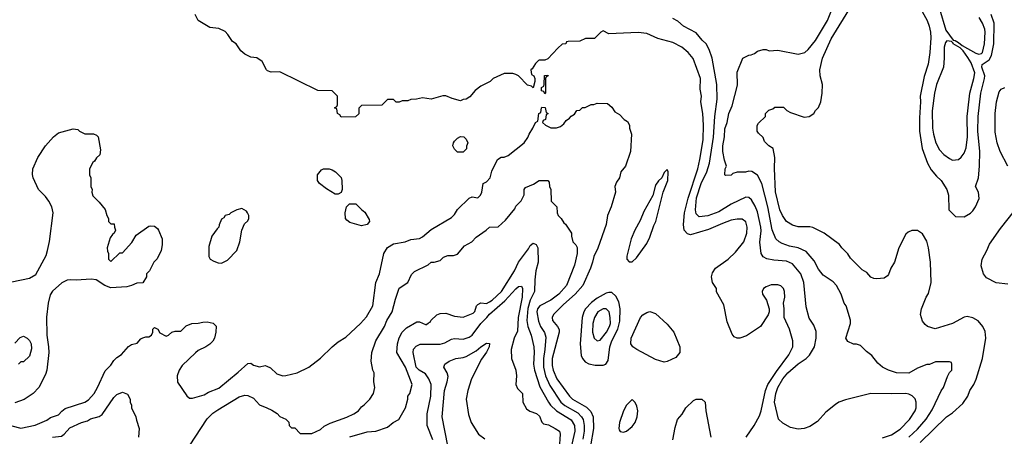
# Model space of a CAD drawing. Header units: inches. Extents: x 1793402 to 1900366, y 320852 to 470679.
# Tile 564 of 604: x 1868303 to 1875066, y 432175 to 435035. Entities that reach past the tile are written whole.
import ezdxf

# ---------------------------------------------------------------- set-up
doc = ezdxf.new("R2010")
doc.units = ezdxf.units.IN
doc.header["$MEASUREMENT"] = 0
doc.layers.add('B8463', color=7, linetype='Continuous')
doc.layers.add('B8473', color=7, linetype='Continuous')

msp = doc.modelspace()

# ---------------------------------------------------------------- linework, layer by layer
at = {"layer": 'B8463', "color": 4}
for points, elevation in [([(1870000, 434688.4), (1869998, 434690), (1869968.4, 434748.4), (1869932.9, 434772.9), (1869890, 434778), (1869850, 434798), (1869822, 434822), (1869790, 434868), (1869765.6, 434885.6), (1869733.6, 434933.6), (1869713.6, 434953.6), (1869670, 434975.3), (1869610, 434982), (1869530, 435028.7), (1869509.3, 435069.3)], 376), ([(1868250, 433234.8), (1868370, 433260.7), (1868414, 433286), (1868483.9, 433416.1), (1868494.5, 433450), (1868507.7, 433512.3), (1868532, 433710), (1868523.7, 433750), (1868502.7, 433790), (1868481.2, 433821.2), (1868432.3, 433870), (1868396.2, 433950), (1868391.6, 433971.6), (1868393.6, 434010), (1868427, 434090), (1868480.9, 434170), (1868534.5, 434230), (1868570, 434257.1), (1868670, 434286), (1868702, 434282), (1868714, 434270), (1868750, 434252), (1868810, 434252), (1868830, 434242), (1868842, 434230), (1868858, 434142), (1868852.7, 434107.3), (1868830, 434086), (1868816.9, 434063.1), (1868804.7, 434055.3), (1868782, 434010), (1868782, 433970), (1868791.3, 433950), (1868792, 433890), (1868802, 433870), (1868798, 433850), (1868806.4, 433826.4), (1868850, 433782), (1868890.9, 433730.9), (1868902, 433690), (1868914, 433670), (1868914, 433650), (1868930, 433634), (1868952.7, 433632.7), (1868954, 433610), (1868962, 433590), (1868952, 433570), (1868939.6, 433560.4), (1868923.5, 433536.5), (1868904.7, 433470), (1868905.4, 433445.4), (1868914, 433430), (1868914, 433390), (1868930, 433374), (1868990, 433434), (1869010, 433434), (1869073.6, 433506.4), (1869103.1, 433556.9), (1869190, 433618), (1869200.2, 433619.8), (1869230, 433618), (1869250, 433602), (1869256, 433590), (1869281, 433530), (1869280.7, 433490), (1869274, 433450), (1869247.1, 433392.9), (1869224.7, 433370), (1869194, 433310), (1869174, 433290), (1869174, 433270), (1869150, 433228.7), (1869107.3, 433227.3), (1869070.7, 433209.3), (1869039.8, 433200.2), (1868930, 433194), (1868888, 433210), (1868829, 433249), (1868793.2, 433253.2), (1868690, 433247), (1868650, 433249.4), (1868630, 433246.6), (1868592.3, 433227.7), (1868528.1, 433171.9), (1868512.8, 433147.2), (1868498, 433090), (1868486.2, 432993.8), (1868488.5, 432870), (1868501.3, 432790), (1868503.1, 432750), (1868490.5, 432630), (1868481.1, 432598.9), (1868434.8, 432510), (1868396, 432470), (1868333.2, 432426.8), (1868270, 432404)], 376), ([(1868250, 432246.8), (1868310, 432231), (1868410, 432250.8), (1868490, 432286.8), (1868515.5, 432304.5), (1868570, 432322.8), (1868591.9, 432348.1), (1868614.8, 432365.2), (1868749.5, 432410.5), (1868775.3, 432424.7), (1868815.1, 432470), (1868838, 432510), (1868890, 432624.7), (1868930, 432664.7), (1868950, 432696), (1868970, 432716), (1869002.5, 432737.5), (1869050, 432791), (1869070, 432804.7), (1869110, 432814), (1869135.3, 432844.7), (1869148.4, 432851.6), (1869170, 432858), (1869190, 432858), (1869208, 432870), (1869218, 432890), (1869218, 432910), (1869230, 432922), (1869252, 432910), (1869265.4, 432885.4), (1869310, 432862), (1869326, 432870), (1869348.9, 432891.1), (1869370, 432898), (1869410, 432898), (1869446.3, 432933.7), (1869486, 432950), (1869529, 432951), (1869560.2, 432959.8), (1869590, 432961), (1869631.6, 432951.6), (1869651.6, 432931.6), (1869650.9, 432889.1), (1869641, 432850), (1869630, 432828.7), (1869610, 432808.7), (1869582, 432790), (1869530, 432764), (1869510, 432749), (1869419.8, 432660.2), (1869398, 432630), (1869384.7, 432590), (1869387.1, 432547.1), (1869450, 432452), (1869470, 432438), (1869490, 432438), (1869570, 432461), (1869600.9, 432479.1), (1869670, 432506.8), (1869804.1, 432615.9), (1869870, 432676), (1869890, 432678), (1869910, 432664.7), (1869950, 432651.3), (1869990, 432662), (1870000, 432657.3)], 376), ([(1868270, 432814), (1868307.3, 432852.7), (1868330, 432862), (1868354, 432850), (1868370, 432834), (1868382, 432810), (1868383.6, 432776.4), (1868370, 432726), (1868330, 432686), (1868310, 432686), (1868294, 432670)], 372), ([(1868529.5, 432170.5), (1868590, 432176), (1868609.4, 432190.6), (1868646.8, 432233.2), (1868728, 432270), (1868770, 432281), (1868790, 432294.8), (1868849.1, 432310.9), (1868870, 432324.7), (1868950, 432442), (1868970, 432462), (1869010, 432478), (1869043.6, 432463.6), (1869062, 432430), (1869062, 432410), (1869072, 432390), (1869072, 432370), (1869102, 432310), (1869105.4, 432285.4), (1869124.7, 432230), (1869118.8, 432170)], 372), ([(1869469.4, 432110), (1869590, 432296), (1869630, 432334), (1869663.3, 432356.7), (1869810, 432446), (1869850, 432458.8), (1869870, 432456), (1869910, 432438), (1869951.1, 432391.1), (1870000, 432370.4)], 372)]:
    msp.add_lwpolyline(points, dxfattribs=dict(at, elevation=elevation))
at = {"layer": 'B8463', "color": 4, "elevation": 384}
msp.add_lwpolyline([(1869830, 433738), (1869794, 433730), (1869754, 433710), (1869742, 433698), (1869714, 433690), (1869704.7, 433675.3), (1869690, 433666), (1869672.7, 433627.3), (1869672, 433610), (1869659.6, 433600.4), (1869622, 433550), (1869602, 433478), (1869602, 433410), (1869611.6, 433391.6), (1869636.9, 433376.9), (1869665.4, 433365.4), (1869690, 433364.7), (1869730, 433384.7), (1869795.3, 433450), (1869815.3, 433510), (1869828.7, 433591.3), (1869847.3, 433632.7), (1869870, 433654), (1869878, 433670), (1869878, 433690), (1869868, 433710), (1869860.4, 433720.4)], close=True, dxfattribs=at)
at = {"layer": 'B8473', "color": 4}
for points, elevation in [([(1874455.9, 435175.9), (1874534.9, 435030), (1874550.4, 434990), (1874558, 434950), (1874561.6, 434910), (1874554.9, 434810), (1874542, 434730), (1874514.2, 434645.8), (1874488.2, 434510), (1874490.4, 434470), (1874482, 434362), (1874482.4, 434270), (1874500.5, 434150), (1874539.1, 434050), (1874564.1, 434004.1), (1874599.9, 433959.9), (1874631, 433930), (1874671.3, 433870), (1874682, 433830), (1874684.7, 433730), (1874730, 433684.7), (1874790, 433682), (1874833.2, 433706.8), (1874850, 433722), (1874868.7, 433750), (1874892.9, 433807.1), (1874888, 433850), (1874868, 433890), (1874888.7, 433950), (1874895.1, 434030), (1874896.9, 434130), (1874883.5, 434270), (1874886.6, 434370), (1874904.7, 434530), (1874929.7, 434630), (1874931, 434650), (1874911.8, 434710), (1874912.5, 434727.5), (1874961.3, 434758.7), (1874976.9, 434790), (1874992.6, 434870), (1874995.6, 435010), (1874976.2, 435070)], 364), ([(1874410, 432170.5), (1874470, 432224.9), (1874528.1, 432291.9), (1874570, 432356), (1874632.5, 432487.5), (1874649, 432510), (1874674.6, 432585.4), (1874690, 432614), (1874706, 432630), (1874706, 432670), (1874702, 432682), (1874690, 432686), (1874592.7, 432687.3), (1874551.6, 432668.4), (1874532.7, 432667.3), (1874470, 432642), (1874410, 432609), (1874326, 432610), (1874270, 432628.7), (1874228, 432650), (1874198, 432678), (1874155.3, 432730), (1874118, 432758), (1874078, 432798), (1874050, 432808), (1874030, 432808), (1873990, 432826), (1873978, 432850), (1874008.7, 432950), (1874008.4, 432971.6), (1873979, 433070), (1873965.2, 433090), (1873944, 433150), (1873914, 433210), (1873890, 433235.3), (1873822, 433282), (1873790, 433322), (1873758.9, 433378.9), (1873704.1, 433444.1), (1873650, 433469.3), (1873590, 433480.9), (1873538.9, 433498.9), (1873519, 433510), (1873497.2, 433530), (1873471.5, 433591.5), (1873440.5, 433750), (1873399.5, 433910), (1873370, 433968.7), (1873332.5, 433992.5), (1873310, 433994), (1873289.1, 433989.1), (1873230, 433988.7), (1873201, 433979), (1873190, 433968), (1873150, 433966), (1873146, 433970), (1873148, 434010), (1873158, 434030), (1873144, 434070), (1873133.2, 434130), (1873132.7, 434170), (1873143.7, 434230), (1873146.8, 434286.8), (1873162.7, 434330), (1873172.7, 434390), (1873197.5, 434442.5), (1873233.6, 434586.4), (1873230, 434674), (1873268.7, 434770), (1873310, 434792), (1873327.3, 434792.7), (1873350, 434802), (1873370, 434818), (1873410, 434831.3), (1873431.1, 434831.1), (1873450, 434822), (1873510, 434824.7), (1873650, 434798.8), (1873695.3, 434810), (1873719, 434830), (1873770, 434891), (1873852, 435030), (1873883.7, 435110)], 368), ([(1874488.1, 432131.9), (1874669, 432310), (1874710, 432336), (1874780.2, 432399.8), (1874814, 432450), (1874829.5, 432490.5), (1874855.3, 432530), (1874872.5, 432567.5), (1874916, 432710), (1874939.3, 432850), (1874934.8, 432894.8), (1874919, 432930), (1874886.8, 432966.8), (1874850, 432989.2), (1874810, 432997.2), (1874790, 432993.2), (1874710, 432948.7), (1874590, 432914), (1874538, 432930), (1874522, 432942), (1874504.7, 432964.7), (1874489.1, 433010.9), (1874498, 433050), (1874529, 433130), (1874544.7, 433155.3), (1874562.7, 433230), (1874559.5, 433370), (1874546, 433470), (1874534.5, 433514.5), (1874504.7, 433564.7), (1874470, 433588.7), (1874430, 433589), (1874404.5, 433575.5), (1874390, 433562), (1874340.7, 433470), (1874310.6, 433369.4), (1874286, 433330), (1874270, 433286), (1874263.6, 433276.4), (1874239.6, 433260.4), (1874190, 433255.3), (1874170, 433258), (1874150, 433268), (1874120.4, 433300.4), (1874090, 433318), (1874010, 433398), (1873990, 433428), (1873949.3, 433469.3), (1873932.9, 433492.9), (1873828, 433570), (1873750, 433609), (1873730, 433614), (1873650, 433614), (1873610, 433624), (1873570, 433649), (1873541.2, 433690), (1873523.7, 433730), (1873493.8, 433853.8), (1873486.3, 434013.7), (1873488.9, 434088.9), (1873478, 434150), (1873449.1, 434169.1), (1873418, 434198), (1873410, 434226), (1873376.4, 434256.4), (1873368, 434270), (1873368.4, 434308.4), (1873376.4, 434323.6), (1873426, 434370), (1873426, 434390), (1873447.3, 434412.7), (1873476.4, 434423.6), (1873490, 434434), (1873550, 434434), (1873571.6, 434411.6), (1873596.9, 434396.9), (1873690, 434364.7), (1873726, 434370), (1873758, 434390), (1873770, 434412), (1873790, 434432), (1873805.2, 434470), (1873814, 434530), (1873817.2, 434590), (1873801.2, 434650), (1873799.3, 434690), (1873818, 434770), (1873876.1, 434903.9), (1874017.2, 435130)], 364), ([(1874620.7, 435110), (1874663.8, 434963.8), (1874713.7, 434893.7), (1874729.1, 434890.9), (1874750, 434879.3), (1874776.7, 434856.7), (1874870, 434804.6), (1874890, 434798.7), (1874910, 434803.8), (1874916.2, 434810), (1874929.5, 434869.5), (1874933, 434950), (1874931.3, 434970), (1874915.6, 435010), (1874892, 435050)], 368), ([(1874230, 432165.5), (1874290, 432185.5), (1874350, 432224.9), (1874415.1, 432290), (1874452.3, 432350), (1874459.3, 432370), (1874461.2, 432410), (1874452.5, 432432.5), (1874432.5, 432452.5), (1874410, 432465.2), (1874389.3, 432469.3), (1874290, 432466), (1874150, 432469.2), (1873974.4, 432425.6), (1873930, 432409), (1873905.5, 432394.5), (1873839.9, 432340.1), (1873782.5, 432277.5), (1873730, 432242), (1873690.9, 432229.1), (1873650, 432225.2), (1873596.5, 432236.5), (1873544.7, 432264.7), (1873514, 432294), (1873487.3, 432410), (1873495.6, 432470), (1873509.6, 432510), (1873545.1, 432570), (1873579.5, 432610), (1873650, 432673), (1873704, 432710), (1873726.8, 432733.2), (1873761.2, 432790), (1873774, 432850), (1873773.6, 432893.6), (1873758, 432938), (1873725.6, 432985.6), (1873704.1, 433064.1), (1873689.4, 433230), (1873669.2, 433290), (1873610, 433359.3), (1873570, 433378), (1873483.2, 433383.2), (1873433.6, 433393.6), (1873410, 433408), (1873395.3, 433430), (1873387.3, 433507.3), (1873394.9, 433585.1), (1873393.3, 433610), (1873370, 433715.3), (1873354.9, 433754.9), (1873330, 433799), (1873310, 433814), (1873290, 433817.2), (1873190.4, 433769.6), (1873104.4, 433715.6), (1873029.4, 433689.4), (1872970, 433682.7), (1872950, 433702), (1872943.6, 433730), (1872951.8, 433811.8), (1872983.5, 433910), (1873022.4, 433990), (1873041.6, 434050), (1873067.6, 434227.6), (1873076.9, 434370), (1873094, 434490), (1873092.3, 434590), (1873059.3, 434770), (1873039, 434830), (1873019, 434870), (1872990, 434895.3), (1872950, 434944), (1872862, 434990), (1872823.7, 435023.7), (1872790, 435044)], 372), ([(1873292.3, 432170), (1873346.6, 432250), (1873383.9, 432316.1), (1873396.2, 432350), (1873426.3, 432490), (1873442.4, 432530), (1873500.1, 432619.9), (1873585.8, 432734.2), (1873612.3, 432790), (1873613.2, 432830), (1873589.2, 432910), (1873554, 432990), (1873554, 433050), (1873548.7, 433090), (1873558, 433130), (1873555.3, 433170), (1873548, 433190), (1873530, 433208), (1873510, 433215.3), (1873465.4, 433214.6), (1873430, 433202), (1873412, 433190), (1873402, 433170), (1873404.7, 433150), (1873432, 433110), (1873451.1, 433051.1), (1873451.3, 433030), (1873444.7, 433010), (1873390, 432929), (1873295.9, 432864.1), (1873250, 432849.2), (1873230, 432849.2), (1873210, 432859), (1873195.5, 432875.5), (1873161.5, 432961.5), (1873138.6, 433078.6), (1873090, 433166), (1873088, 433190), (1873062, 433230), (1873055.3, 433270), (1873062, 433298), (1873082, 433330), (1873170, 433391), (1873220.2, 433439.8), (1873276, 433510), (1873298, 433570), (1873299.3, 433610), (1873290, 433648), (1873264.7, 433664.7), (1873230, 433665.2), (1873190, 433658), (1873130, 433637), (1873033.6, 433593.6), (1872910, 433557.2), (1872890, 433564), (1872866, 433590), (1872862, 433630), (1872869.6, 433710), (1872894.3, 433810), (1872959.7, 434010), (1872975.3, 434075.3), (1872998, 434210), (1872998.7, 434310), (1872994.5, 434390), (1872981.2, 434470), (1872985.2, 434510), (1872977.5, 434557.5), (1872979.3, 434630), (1872929.5, 434769.5), (1872894, 434810), (1872850, 434845.2), (1872790, 434879.3), (1872686.8, 434906.8), (1872610, 434939.3), (1872550, 434946), (1872350, 434938), (1872310, 434958), (1872294, 434950), (1872250, 434906), (1872190, 434906), (1872150, 434888), (1872070, 434886), (1872058, 434882), (1872054, 434870), (1872030, 434866), (1871999.6, 434840.4), (1871930, 434766), (1871910, 434758), (1871870, 434758), (1871865.4, 434754.6), (1871846.4, 434733.6), (1871823.6, 434696.4), (1871814, 434690), (1871818, 434658), (1871834, 434650), (1871842, 434630), (1871842, 434610), (1871830, 434566), (1871818, 434578), (1871790, 434586), (1871728.4, 434648.4), (1871710, 434658), (1871690, 434666), (1871630, 434666), (1871554, 434630), (1871534, 434610), (1871470, 434578), (1871430.9, 434549.1), (1871394.4, 434505.6), (1871370, 434488.7), (1871350, 434488), (1871330, 434478), (1871273.6, 434493.6), (1871230, 434513.2), (1871210, 434513.2), (1871130, 434489), (1871070, 434498), (1871028.4, 434488.4), (1870990, 434488), (1870970, 434478), (1870930, 434478), (1870910, 434468), (1870888.4, 434468.4), (1870870, 434486), (1870830, 434486), (1870790, 434448), (1870650, 434446), (1870632.7, 434427.3), (1870631.6, 434388.4), (1870610, 434368), (1870510, 434366), (1870502, 434382), (1870486, 434390), (1870482, 434422), (1870466, 434430), (1870482, 434438), (1870486, 434450), (1870486, 434510), (1870450, 434546), (1870350, 434548), (1870090, 434678), (1870030, 434675.3), (1870004.7, 434684.7), (1870000, 434688.4)], 376), ([(1875090, 434029.2), (1875036.9, 434130), (1875017.4, 434190), (1875003.3, 434263.3), (1875003.5, 434390), (1875011.3, 434470), (1875030, 434540.7), (1875042.9, 434557.1), (1875069.6, 434570.4)], 356), ([(1870000, 432657.3), (1870025.4, 432645.4), (1870070, 432604.7), (1870110, 432591.3), (1870131.6, 432591.6), (1870210, 432611), (1870290, 432651), (1870369.4, 432710.6), (1870449.5, 432790.5), (1870490, 432822.8), (1870543.2, 432856.8), (1870644, 432950), (1870684.8, 432995.2), (1870729.3, 433070), (1870749.4, 433230), (1870775.1, 433290), (1870805.2, 433430), (1870829.3, 433470.7), (1870870, 433496), (1870950, 433510.8), (1870990, 433526.8), (1871050, 433534), (1871070, 433544), (1871130, 433594.8), (1871270, 433676), (1871290, 433698), (1871310, 433731.3), (1871389.1, 433810.9), (1871410, 433818), (1871450, 433812), (1871468, 433830), (1871478, 433850), (1871486, 433910), (1871510, 433922), (1871535.3, 433950), (1871545.6, 433994.4), (1871585.6, 434074.4), (1871609.3, 434090.7), (1871630, 434091.3), (1871658, 434102), (1871768.7, 434190), (1871793.6, 434226.4), (1871802, 434250), (1871828, 434290), (1871846, 434330), (1871862, 434338), (1871868, 434390), (1871882, 434398), (1871886, 434430), (1871890, 434434), (1871912.7, 434432.7), (1871918, 434398), (1871932, 434390), (1871918, 434382), (1871914, 434350), (1871898, 434342), (1871894, 434330), (1871914, 434310), (1871950, 434292), (1871990, 434292), (1872018, 434302), (1872040.4, 434319.6), (1872056.4, 434343.6), (1872080.4, 434359.6), (1872090, 434372), (1872114.6, 434385.4), (1872128.9, 434411.1), (1872150, 434414), (1872168.4, 434431.6), (1872187.3, 434432.7), (1872228.4, 434451.6), (1872247.3, 434452.7), (1872270, 434462), (1872339.6, 434459.6), (1872370, 434434), (1872390, 434402), (1872423.6, 434383.6), (1872454, 434350), (1872476.9, 434336.9), (1872491.6, 434311.6), (1872492, 434290), (1872504.7, 434250), (1872498, 434130), (1872464.7, 434030), (1872432, 433990), (1872422, 433950), (1872401, 433919), (1872391.3, 433890), (1872396, 433850), (1872366, 433750), (1872341, 433690), (1872330.7, 433630), (1872274.2, 433465.8), (1872245.5, 433410), (1872238, 433370), (1872223.8, 433330), (1872170.4, 433210), (1872119.3, 433150), (1872039, 433081), (1871968.6, 433011.4), (1871960.7, 432990), (1871962.8, 432970), (1871997.3, 432930), (1872007.7, 432907.7), (1872008, 432890), (1871959.5, 432710), (1871960.3, 432660.3), (1871966.7, 432630), (1871993, 432570), (1872079.1, 432450), (1872100.7, 432430), (1872195.8, 432375.8), (1872226, 432346), (1872241.3, 432310), (1872244.6, 432230), (1872223.7, 432110)], 376), ([(1870000, 432370.4), (1870035.3, 432355.3), (1870071.1, 432331.1), (1870090, 432312), (1870130, 432294), (1870152.7, 432272.7), (1870154, 432250), (1870170, 432234), (1870192.7, 432232.7), (1870230, 432194), (1870310, 432194), (1870370, 432222), (1870394.6, 432245.4), (1870434.6, 432265.4), (1870550, 432306.8), (1870598, 432330), (1870629.1, 432350.9), (1870650, 432378), (1870669.1, 432390.9), (1870709.1, 432430.9), (1870734, 432470), (1870742, 432510), (1870735.3, 432550), (1870738, 432610), (1870728.9, 432628.9), (1870718, 432690), (1870722, 432750), (1870749, 432830), (1870809.2, 432930), (1870825.2, 432970), (1870861.2, 433030), (1870883.2, 433116.8), (1870910, 433192), (1870968, 433230), (1870994.6, 433285.4), (1871014, 433306), (1871108.9, 433351.1), (1871129.2, 433370.8), (1871150, 433371.3), (1871190, 433382), (1871214.6, 433405.4), (1871244.7, 433415.3), (1871283.1, 433416.9), (1871310, 433424.7), (1871358, 433482), (1871408, 433510), (1871438, 433542), (1871508, 433590), (1871529.1, 433610.9), (1871590, 433612), (1871640.4, 433659.6), (1871703.1, 433736.9), (1871710, 433754), (1871748.4, 433791.6), (1871767.3, 433832.7), (1871768.7, 433870), (1871776.4, 433883.6), (1871833.2, 433906.8), (1871870, 433932), (1871931.6, 433931.6), (1871939.6, 433919.6), (1871942, 433890), (1871951.6, 433868.4), (1871954, 433790), (1871992, 433750), (1871994, 433710), (1872002, 433690), (1872022, 433670), (1872039.6, 433639.6), (1872051.1, 433631.1), (1872092, 433570), (1872092, 433550), (1872102, 433510), (1872122, 433490), (1872130.9, 433470.9), (1872130.9, 433430.9), (1872114, 433350), (1872058.8, 433210), (1872006.8, 433150), (1871950, 433109.3), (1871876, 433070), (1871860.5, 433050), (1871855.5, 433030), (1871865.5, 432965.5), (1871879.3, 432930), (1871906.7, 432886.7), (1871915.8, 432855.8), (1871910.3, 432770.3), (1871900.9, 432710), (1871901.7, 432650), (1871915.3, 432590), (1871943.4, 432523.4), (1872020.4, 432410), (1872046.8, 432386.8), (1872135.8, 432335.8), (1872161.6, 432310), (1872172.4, 432290), (1872180.3, 432250), (1872179.5, 432210), (1872170, 432155.3)], 372), ([(1875090, 433219), (1875010, 433228), (1874943.1, 433263.1), (1874922, 433290), (1874905.6, 433345.6), (1874912.7, 433390), (1874946, 433450), (1874964.9, 433495.1), (1875039.3, 433600.7), (1875136.6, 433723.4)], 356), ([(1870570, 432170.7), (1870690, 432206), (1870750, 432211.3), (1870830, 432238), (1870869.1, 432270.9), (1870908, 432290), (1870954, 432370), (1870968.7, 432430), (1870968.7, 432450), (1870982, 432470), (1870999, 432530), (1870952, 432650), (1870892.7, 432750), (1870898, 432810), (1870909.6, 432850.4), (1870930, 432891), (1870960.1, 432919.9), (1871030, 432962), (1871050, 432962), (1871090, 432942), (1871098, 432942), (1871110, 432954), (1871122, 432958), (1871126, 432970), (1871168, 433010), (1871190, 433018), (1871230, 433021), (1871290, 433001), (1871350, 432992), (1871418.6, 433021.4), (1871430, 433032), (1871441.2, 433070), (1871450, 433081), (1871470, 433090.7), (1871510, 433087.7), (1871530, 433097.3), (1871549, 433110), (1871612, 433170), (1871702, 433310), (1871729.5, 433370), (1871798, 433462), (1871810, 433484.7), (1871830, 433501), (1871850, 433491.3), (1871860.7, 433470), (1871863, 433370), (1871848, 433310), (1871840.5, 433250), (1871839.3, 433170), (1871810, 433109.2), (1871792.3, 433052.3), (1871787.2, 432970), (1871792.4, 432930), (1871816.3, 432870), (1871834.9, 432790), (1871837.1, 432750), (1871832.4, 432670), (1871838.4, 432630), (1871875.8, 432515.8), (1871934.9, 432410), (1871949, 432389), (1871989.1, 432349.1), (1872090, 432287.7), (1872114, 432250), (1872117, 432210), (1872083.1, 432070)], 368), ([(1871140.5, 432150), (1871102.9, 432250), (1871102, 432330), (1871127.8, 432450), (1871129.6, 432530), (1871113.6, 432570), (1871090, 432604.5), (1871046.6, 432630), (1871026.3, 432650), (1871005.1, 432750), (1871007.7, 432772.3), (1871026, 432794), (1871053.1, 432806.9), (1871190, 432808.7), (1871222.8, 432817.2), (1871270, 432842), (1871290, 432847.7), (1871350, 432842), (1871390, 432855.3), (1871410, 432870.4), (1871469.8, 432950.2), (1871511.5, 432990), (1871530, 433014.4), (1871634.7, 433105.3), (1871710, 433187.3), (1871730, 433202.8), (1871750, 433204.7), (1871757.3, 433190), (1871755.3, 433130), (1871727.2, 432990), (1871722.3, 432897.7), (1871700.4, 432850), (1871678.8, 432770), (1871681, 432710), (1871711, 432630), (1871716, 432590), (1871711, 432530), (1871722.8, 432502.8), (1871756, 432470), (1871758, 432410), (1871783.5, 432363.5), (1871807.3, 432347.3), (1871852.2, 432332.2), (1871873.8, 432313.8), (1871890, 432272), (1871901, 432261), (1871934.4, 432254.4), (1871982, 432230), (1872010.6, 432210.6), (1872016, 432190), (1872007.3, 432090)], 364), ([(1871244.4, 432110), (1871205.3, 432310), (1871220.4, 432490), (1871239.7, 432550), (1871245.6, 432585.6), (1871239.5, 432610), (1871217.2, 432650), (1871224, 432670), (1871254, 432690), (1871298, 432710), (1871350, 432715.5), (1871370, 432723), (1871437.7, 432762.3), (1871470, 432790.4), (1871510, 432814.8), (1871530, 432812), (1871526.8, 432790), (1871510, 432753.2), (1871475.1, 432704.9), (1871405.5, 432570), (1871381.6, 432490), (1871370.5, 432430), (1871384.7, 432324.7), (1871403, 432270), (1871454, 432190), (1871497.3, 432157.3)], 356), ([(1872788.7, 432150), (1872804.7, 432235.3), (1872822, 432290), (1872853.6, 432326.4), (1872878, 432370), (1872930, 432422), (1872950, 432431.3), (1872988.9, 432431.1), (1873011, 432410), (1873014.8, 432350), (1873050.9, 432169.1)], 376)]:
    msp.add_lwpolyline(points, dxfattribs=dict(at, elevation=elevation))
for points, elevation in [([(1874671.1, 434888.9), (1874662, 434878), (1874653.4, 434846.6), (1874653.4, 434770), (1874647.3, 434710), (1874600.7, 434590), (1874585.5, 434530), (1874570.5, 434409.5), (1874573.4, 434290), (1874579.1, 434250), (1874596.3, 434190), (1874621.1, 434141.1), (1874650.5, 434110.5), (1874690, 434081), (1874710, 434071), (1874750, 434076), (1874770, 434091.3), (1874790, 434118), (1874804.1, 434155.9), (1874811.7, 434231.7), (1874809.5, 434370), (1874814, 434410), (1874829.5, 434530), (1874857, 434630), (1874862.9, 434670), (1874837.7, 434737.7), (1874816.1, 434776.1), (1874782, 434822), (1874762.4, 434842.4), (1874714, 434870), (1874714.6, 434874.6), (1874704, 434884)], 368), ([(1871910, 434526), (1871902, 434542), (1871887.3, 434547.3), (1871886, 434570), (1871902, 434578), (1871906, 434590), (1871907.3, 434652.7), (1871930, 434654), (1871932, 434650), (1871918, 434642), (1871914, 434630), (1871914, 434530)], 376), ([(1871310, 434126), (1871290, 434146), (1871278, 434170), (1871282, 434190), (1871290, 434202), (1871310, 434222), (1871330, 434232), (1871354, 434230), (1871370, 434214), (1871382, 434190), (1871372.7, 434167.3), (1871371.6, 434148.4), (1871350, 434126)], 376), ([(1870470, 433838), (1870410, 433874), (1870362, 433910), (1870348.7, 433930), (1870348, 433970), (1870376.4, 434003.6), (1870390, 434011.3), (1870428.9, 434011.1), (1870450, 434004.7), (1870471.3, 433990), (1870510, 433951.3), (1870516, 433930), (1870518, 433870), (1870510, 433848), (1870490, 433838)], 376), ([(1872750, 434006), (1872730, 433986), (1872714, 433950), (1872690, 433928), (1872670, 433898), (1872651, 433829), (1872590, 433718), (1872564.5, 433655.5), (1872527.3, 433590), (1872502.8, 433530), (1872472, 433412), (1872472, 433390), (1872490, 433372), (1872510, 433372), (1872538.6, 433401.4), (1872610, 433498), (1872630, 433542), (1872657.5, 433622.5), (1872673.2, 433650), (1872722, 433850), (1872755.3, 433930), (1872758, 433990)], 384), ([(1870650, 433619), (1870570, 433642), (1870550, 433658), (1870542, 433670), (1870538, 433710), (1870548, 433750), (1870569, 433771), (1870610.9, 433770.9), (1870650.9, 433730.9), (1870674.4, 433714.4), (1870703.6, 433663.6), (1870704.7, 433650), (1870690, 433628.7)], 376), ([(1872350, 433162.7), (1872330, 433157), (1872270, 433123.6), (1872230, 433093.6), (1872188.4, 433050), (1872177.6, 433030), (1872167, 432990), (1872152.7, 432810), (1872159.1, 432730), (1872167.7, 432710), (1872186.6, 432686.6), (1872212.5, 432672.5), (1872256.5, 432663.5), (1872310, 432664.7), (1872329, 432671), (1872344.7, 432695.3), (1872356.3, 432790), (1872371.1, 432830), (1872411.1, 432910), (1872424.9, 432964.9), (1872428, 433050), (1872418.3, 433098.3), (1872397.6, 433137.6), (1872370, 433161.2)], 384), ([(1872310, 433049.3), (1872274.8, 433030), (1872250.7, 432990), (1872240.5, 432950), (1872236.3, 432890), (1872248.1, 432848.1), (1872270, 432831.3), (1872290, 432836), (1872334, 432890), (1872355.1, 432930), (1872360.7, 432950), (1872359.5, 432990), (1872352.3, 433030), (1872330, 433049.2)], 388), ([(1872730, 432685.2), (1872670, 432702), (1872541.2, 432770), (1872513.2, 432790), (1872500.9, 432810), (1872502.9, 432850), (1872566, 432990), (1872584, 433010), (1872610, 433026), (1872630.9, 433030.9), (1872670, 433018), (1872750, 432944.7), (1872796, 432890), (1872836, 432790), (1872838, 432750), (1872810, 432715.3), (1872750, 432689)], 376), ([(1872510, 432428), (1872470, 432388.7), (1872450.5, 432349.5), (1872423.8, 432270), (1872417.3, 432230), (1872419.8, 432219.8), (1872427.3, 432207.3), (1872450, 432204), (1872470, 432210.7), (1872510, 432242), (1872529.4, 432270), (1872543.7, 432310), (1872549.3, 432350), (1872542, 432382), (1872530, 432408)], 384)]:
    msp.add_lwpolyline(points, close=True, dxfattribs=dict(at, elevation=elevation))

doc.saveas('drawing.dxf')
